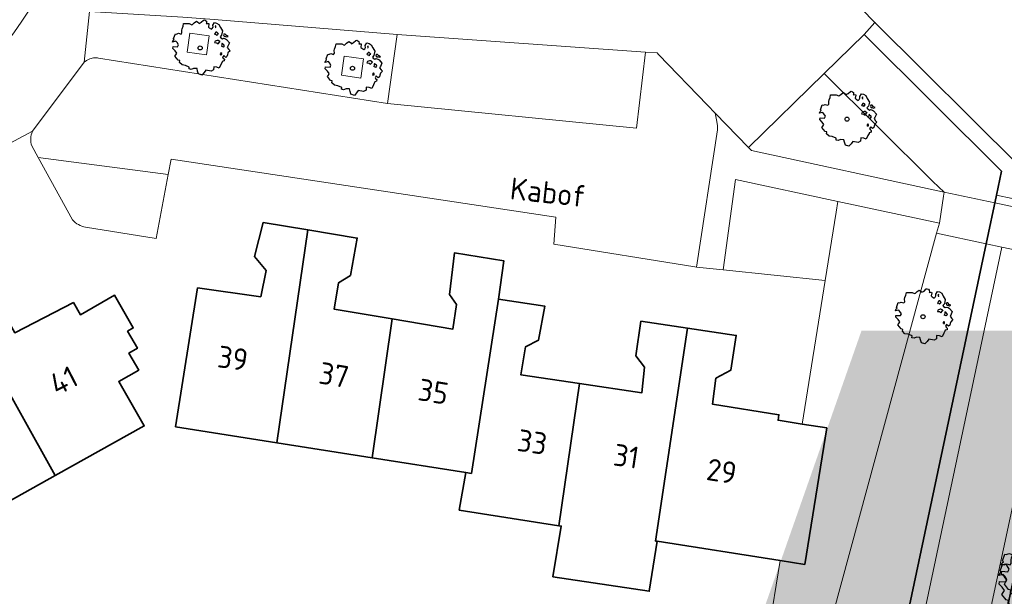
# Model space of a CAD drawing. Header units: metres. Extents: x 152391 to 157968, y 462336 to 467280.
# Tile 439 of 656: x 153880 to 153941, y 466449 to 466485. Entities that reach past the tile are written whole.
import ezdxf
from ezdxf.enums import TextEntityAlignment as Align

# ---------------------------------------------------------------- set-up
doc = ezdxf.new("R2010")
doc.units = ezdxf.units.M
doc.header["$LTSCALE"] = 0.75
doc.layers.get('0').update_dxf_attribs({"lineweight": 25})
for name, color, linetype, lineweight in [('B-GV-GR-BOOM-S', 252, 'Continuous', 25), ('B-WE-GK-BESCHOEIING-G', 251, 'GK-BESCHOEIING', 35), ('B-WE-GR-BEPLANTING_CULTUUR_BOSPLANTSOEN-GV', 251, 'Continuous', 18), ('B-WE-GR-BEPLANTING_CULTUUR_HEESTERS-GV', 251, 'Continuous', 18), ('B-WE-GR-GROENVOORZIENING-GV', 251, 'Continuous', 18), ('B-WE-GW-TALUD_KRUIN-G', 251, 'Continuous', 18), ('B-WE-KW-KUNSTWERK_DEK-GV', 5, 'Continuous', 18), ('B-WE-OG-BEBOUWING-GV', 6, 'Continuous', 35), ('B-WE-OG-BEBOUWING-T18', 1, 'Continuous', 18), ('B-WE-OG-TERREIN_CULTUURSCHEIDING-GV', 251, 'Continuous', 18), ('B-WE-OG-TOPOGRAFIE-T18', 1, 'Continuous', 18), ('B-WE-OG-WATER_MEER-GV', 251, 'Continuous', 18), ('B-WE-OG-WATER_SLOOT-GV', 251, 'Continuous', 18), ('B-WE-VH-VERHARDING_ASFALT-GV', 251, 'Continuous', 18), ('B-WE-VH-VERHARDING_BETONSTRAATSTEEN-GV', 251, 'Continuous', 18), ('B-WE-VH-VERHARDING_OPEN-GV', 251, 'Continuous', 18), ('B-WE-VH-VERHARDING_TEGEL-GV', 251, 'Continuous', 18)]:
    doc.layers.add(name, color=color, linetype=linetype, lineweight=lineweight)
doc.layers.add('X-XX-AL-TEKENBLAD_HULPLIJN-G', color=7, linetype='Continuous', lineweight=18, plot=False)
doc.styles.add('ARIAL', font='arialbd.ttf')
doc.styles.add('NLCS-ISO-M750-T18', font='NLCS-ISO.ttf', dxfattribs={"height": 1.35})
doc.linetypes.add('GK-BESCHOEIING', pattern='A,30,-5,[1,NLCS.SHX,S=1,R=0,X=0,Y=0],-5', length=40)

# ---------------------------------------------------------------- blocks, each defined once
blk = doc.blocks.new('SGR-BOOM_21_30')
at = {"linetype": 'Continuous'}
for p, q in [((-1.109, 1.187), (-1.051, 1.335)), ((-1.051, 1.335), (-1.016, 1.499)), ((-1.016, 1.499), (-0.668, 1.499)), ((-0.668, 1.499), (-0.516, 1.433)), ((-0.516, 1.433), (-0.47, 1.45)), ((-0.47, 1.45), (-0.365, 1.548)), ((-0.365, 1.548), (-0.226, 1.647)), ((-0.226, 1.647), (-0.133, 1.581)), ((-0.133, 1.581), (-0.063, 1.515)), ((-0.063, 1.515), (0.065, 1.581)), ((0.065, 1.581), (0.205, 1.712)), ((0.205, 1.712), (0.263, 1.729)), ((0.263, 1.729), (0.333, 1.696)), ((0.333, 1.696), (0.391, 1.647)), ((0.402, 1.532), (0.379, 1.499)), ((0.379, 1.499), (0.53, 1.515)), ((0.391, 1.647), (0.402, 1.532)), ((0.542, 1.483), (0.507, 1.285)), ((0.507, 1.285), (0.565, 1.236)), ((0.53, 1.515), (0.542, 1.483)), ((0.565, 1.236), (0.693, 1.154)), ((0.751, 1.203), (0.798, 1.285)), ((0.786, 1.4), (0.891, 1.565)), ((0.798, 1.285), (0.786, 1.4)), ((0.891, 1.565), (1.019, 1.532)), ((0.972, 1.368), (0.926, 1.335)), ((0.926, 1.335), (0.949, 1.253)), ((0.949, 1.253), (0.961, 1.236)), ((0.961, 1.269), (0.972, 1.368)), ((1.019, 1.532), (1.158, 1.45)), ((1.158, 1.45), (1.251, 1.269)), ((1.251, 1.269), (1.379, 1.055)), ((-1.633, 0.579), (-1.528, 0.875)), ((-1.528, 0.875), (-1.458, 0.858)), ((-1.458, 0.858), (-1.342, 0.908)), ((-1.342, 0.908), (-1.179, 0.858)), ((-1.179, 0.858), (-1.121, 0.924)), ((-1.133, 1.088), (-1.109, 1.187)), ((-1.121, 0.924), (-1.133, 1.088)), ((0.693, 1.154), (0.751, 1.203)), ((0.937, 0.908), (0.891, 0.875)), ((0.891, 0.875), (0.926, 0.825)), ((0.926, 0.825), (0.984, 0.842)), ((0.972, 0.973), (0.937, 0.908)), ((1.03, 0.973), (0.972, 0.973)), ((0.984, 0.842), (1.03, 0.776)), ((1.077, 0.94), (1.03, 0.973)), ((1.03, 0.776), (1.077, 0.842)), ((1.124, 0.875), (1.077, 0.94)), ((1.077, 0.842), (1.124, 0.875)), ((1.321, 0.793), (1.228, 0.694)), ((1.228, 0.694), (1.275, 0.628)), ((1.275, 0.628), (1.379, 0.563)), ((1.379, 1.055), (1.321, 0.793)), ((1.472, 0.858), (1.438, 0.809)), ((1.438, 0.809), (1.461, 0.743)), ((1.461, 0.743), (1.531, 0.694)), ((1.542, 0.858), (1.472, 0.858)), ((1.531, 0.727), (1.635, 0.678)), ((1.531, 0.694), (1.542, 0.727)), ((1.624, 0.76), (1.542, 0.858)), ((1.728, 0.71), (1.624, 0.76)), ((1.635, 0.678), (1.728, 0.71)), ((-1.703, 0.365), (-1.656, 0.48)), ((-1.493, 0.415), (-1.703, 0.365)), ((-1.679, -0.029), (-1.668, 0.086)), ((-1.668, 0.086), (-1.389, 0.07)), ((-1.656, 0.48), (-1.598, 0.53)), ((-1.598, 0.53), (-1.633, 0.579)), ((-1.423, 0.333), (-1.493, 0.415)), ((-1.33, 0.185), (-1.423, 0.333)), ((-1.389, 0.07), (-1.33, 0.185)), ((0.926, 0.415), (0.891, 0.333)), ((0.891, 0.333), (1.03, 0.316)), ((1.054, 0.464), (0.926, 0.415)), ((1.03, 0.316), (1.112, 0.251)), ((1.112, 0.464), (1.054, 0.464)), ((1.217, 0.398), (1.112, 0.464)), ((1.112, 0.251), (1.205, 0.365)), ((1.205, 0.365), (1.24, 0.415)), ((1.344, 0.185), (1.31, 0.103)), ((1.434, 0.049), (1.31, 0.103)), ((1.356, 0.3), (1.344, 0.234)), ((1.344, 0.234), (1.344, 0.185)), ((1.426, 0.234), (1.356, 0.3)), ((1.379, 0.563), (1.438, 0.595)), ((1.472, 0.201), (1.426, 0.234)), ((1.434, 0.049), (1.507, 0.136)), ((1.438, 0.595), (1.565, 0.563)), ((1.507, 0.136), (1.472, 0.201)), ((1.565, 0.563), (1.635, 0.513)), ((1.635, 0.513), (1.81, 0.316)), ((1.717, 0.103), (1.67, 0.037)), ((1.67, 0.037), (1.763, -0.094)), ((1.81, 0.316), (1.717, 0.103)), ((-1.54, -0.177), (-1.679, -0.029)), ((-1.551, -0.505), (-1.493, -0.423)), ((-1.354, -0.752), (-1.551, -0.505)), ((-1.435, -0.324), (-1.54, -0.177)), ((-1.493, -0.423), (-1.435, -0.324)), ((1.286, -0.292), (1.24, -0.357)), ((1.24, -0.357), (1.251, -0.423)), ((1.263, -0.423), (1.333, -0.407)), ((1.333, -0.341), (1.286, -0.292)), ((1.333, -0.407), (1.333, -0.341)), ((1.461, -0.472), (1.391, -0.587)), ((1.391, -0.587), (1.426, -0.637)), ((1.577, -0.587), (1.461, -0.472)), ((1.658, -0.522), (1.577, -0.587)), ((1.682, -0.423), (1.658, -0.522)), ((1.717, -0.308), (1.682, -0.423)), ((1.845, -0.177), (1.717, -0.308)), ((1.763, -0.094), (1.845, -0.177)), ((-1.249, -0.784), (-1.354, -0.752)), ((-1.272, -0.899), (-1.249, -0.784)), ((-1.109, -1.047), (-1.272, -0.899)), ((-0.912, -1.08), (-1.109, -1.047)), ((-0.668, -1.179), (-0.912, -1.08)), ((-0.679, -1.294), (-0.668, -1.179)), ((0.844, -1.162), (0.833, -1.359)), ((1.03, -1.179), (0.844, -1.162)), ((1.182, -1.244), (1.03, -1.179)), ((1.286, -1.014), (1.182, -1.244)), ((1.356, -0.883), (1.286, -1.014)), ((1.368, -0.834), (1.356, -0.883)), ((1.484, -0.801), (1.368, -0.834)), ((1.426, -0.637), (1.496, -0.702)), ((1.496, -0.702), (1.484, -0.801)), ((-0.551, -1.326), (-0.679, -1.294)), ((-0.4, -1.261), (-0.551, -1.326)), ((-0.191, -1.277), (-0.4, -1.261)), ((-0.156, -1.425), (-0.191, -1.277)), ((-0.133, -1.491), (-0.156, -1.425)), ((-0.098, -1.606), (-0.133, -1.491)), ((0.112, -1.671), (-0.098, -1.606)), ((0.251, -1.524), (0.112, -1.671)), ((0.356, -1.376), (0.251, -1.524)), ((0.682, -1.441), (0.356, -1.376)), ((0.833, -1.359), (0.682, -1.441))]:
    blk.add_line(p, q, dxfattribs=at)
blk.add_circle((0, 0), 0.126, dxfattribs=at)
blk = doc.blocks.new('SGR-BOOM_31_50')
at = {"linetype": 'Continuous'}
for p, q in [((-1.402, 1.78), (-1.355, 1.999)), ((-1.355, 1.999), (-0.89, 1.999)), ((-0.89, 1.999), (-0.688, 1.911)), ((-0.688, 1.911), (-0.626, 1.933)), ((-0.626, 1.933), (-0.487, 2.064)), ((-0.487, 2.064), (-0.301, 2.196)), ((-0.301, 2.196), (-0.177, 2.108)), ((-0.177, 2.108), (-0.084, 2.02)), ((-0.084, 2.02), (0.087, 2.108)), ((0.087, 2.108), (0.273, 2.283)), ((0.273, 2.283), (0.351, 2.305)), ((0.351, 2.305), (0.444, 2.261)), ((0.444, 2.261), (0.521, 2.196)), ((0.537, 2.042), (0.506, 1.999)), ((0.506, 1.999), (0.707, 2.02)), ((0.521, 2.196), (0.537, 2.042)), ((0.723, 1.977), (0.676, 1.714)), ((0.707, 2.02), (0.723, 1.977)), ((1.048, 1.867), (1.188, 2.086)), ((1.064, 1.714), (1.048, 1.867)), ((1.188, 2.086), (1.358, 2.042)), ((1.296, 1.823), (1.234, 1.78)), ((1.281, 1.692), (1.296, 1.823)), ((1.358, 2.042), (1.545, 1.933)), ((1.545, 1.933), (1.669, 1.692)), ((-1.572, 1.144), (-1.495, 1.232)), ((-1.51, 1.451), (-1.479, 1.582)), ((-1.495, 1.232), (-1.51, 1.451)), ((-1.479, 1.582), (-1.402, 1.78)), ((0.676, 1.714), (0.754, 1.648)), ((0.754, 1.648), (0.924, 1.539)), ((0.924, 1.539), (1.002, 1.604)), ((1.002, 1.604), (1.064, 1.714)), ((1.234, 1.78), (1.265, 1.67)), ((1.296, 1.298), (1.25, 1.21)), ((1.265, 1.67), (1.281, 1.648)), ((1.374, 1.298), (1.296, 1.298)), ((1.436, 1.254), (1.374, 1.298)), ((1.498, 1.166), (1.436, 1.254)), ((1.669, 1.692), (1.839, 1.407)), ((1.839, 1.407), (1.762, 1.057)), ((-2.27, 0.487), (-2.208, 0.641)), ((-2.208, 0.641), (-2.131, 0.706)), ((-2.177, 0.772), (-2.038, 1.166)), ((-2.131, 0.706), (-2.177, 0.772)), ((-2.038, 1.166), (-1.944, 1.144)), ((-1.944, 1.144), (-1.789, 1.21)), ((-1.789, 1.21), (-1.572, 1.144)), ((1.25, 1.21), (1.188, 1.166)), ((1.188, 1.166), (1.234, 1.101)), ((1.234, 1.101), (1.312, 1.122)), ((1.405, 0.619), (1.234, 0.553)), ((1.312, 1.122), (1.374, 1.035)), ((1.374, 1.035), (1.436, 1.122)), ((1.483, 0.619), (1.405, 0.619)), ((1.436, 1.122), (1.498, 1.166)), ((1.622, 0.531), (1.483, 0.619)), ((1.762, 1.057), (1.638, 0.925)), ((1.638, 0.925), (1.7, 0.838)), ((1.7, 0.838), (1.839, 0.75)), ((1.839, 0.75), (1.917, 0.794)), ((1.963, 1.144), (1.917, 1.079)), ((1.917, 1.079), (1.948, 0.991)), ((1.917, 0.794), (2.087, 0.75)), ((1.948, 0.991), (2.041, 0.925)), ((2.056, 1.144), (1.963, 1.144)), ((2.041, 0.969), (2.18, 0.903)), ((2.041, 0.925), (2.056, 0.969)), ((2.165, 1.013), (2.056, 1.144)), ((2.087, 0.75), (2.18, 0.684)), ((2.304, 0.947), (2.165, 1.013)), ((2.18, 0.903), (2.304, 0.947)), ((2.18, 0.684), (2.413, 0.422)), ((-1.991, 0.553), (-2.27, 0.487)), ((-2.239, -0.038), (-2.224, 0.115)), ((-2.224, 0.115), (-1.851, 0.093)), ((-1.898, 0.444), (-1.991, 0.553)), ((-1.774, 0.246), (-1.898, 0.444)), ((-1.851, 0.093), (-1.774, 0.246)), ((1.234, 0.553), (1.188, 0.444)), ((1.188, 0.444), (1.374, 0.422)), ((1.374, 0.422), (1.483, 0.334)), ((1.483, 0.334), (1.607, 0.487)), ((1.607, 0.487), (1.653, 0.553)), ((1.793, 0.246), (1.746, 0.137)), ((1.911, 0.065), (1.746, 0.137)), ((1.808, 0.4), (1.793, 0.312)), ((1.793, 0.312), (1.793, 0.246)), ((1.901, 0.312), (1.808, 0.4)), ((1.963, 0.268), (1.901, 0.312)), ((1.911, 0.065), (2.01, 0.181)), ((2.01, 0.181), (1.963, 0.268)), ((2.289, 0.137), (2.227, 0.049)), ((2.227, 0.049), (2.351, -0.126)), ((2.413, 0.422), (2.289, 0.137)), ((-2.053, -0.235), (-2.239, -0.038)), ((-2.069, -0.673), (-1.991, -0.564)), ((-1.913, -0.433), (-2.053, -0.235)), ((-1.991, -0.564), (-1.913, -0.433)), ((1.715, -0.389), (1.653, -0.476)), ((1.653, -0.476), (1.669, -0.564)), ((1.684, -0.564), (1.777, -0.542)), ((1.777, -0.454), (1.715, -0.389)), ((1.777, -0.542), (1.777, -0.454)), ((2.242, -0.564), (2.211, -0.695)), ((2.289, -0.411), (2.242, -0.564)), ((2.459, -0.235), (2.289, -0.411)), ((2.351, -0.126), (2.459, -0.235)), ((-1.805, -1.002), (-2.069, -0.673)), ((-1.665, -1.046), (-1.805, -1.002)), ((-1.696, -1.199), (-1.665, -1.046)), ((-1.479, -1.396), (-1.696, -1.199)), ((1.808, -1.177), (1.715, -1.352)), ((1.824, -1.112), (1.808, -1.177)), ((1.979, -1.068), (1.824, -1.112)), ((1.948, -0.63), (1.855, -0.783)), ((1.855, -0.783), (1.901, -0.849)), ((1.901, -0.849), (1.994, -0.936)), ((2.103, -0.783), (1.948, -0.63)), ((1.994, -0.936), (1.979, -1.068)), ((2.211, -0.695), (2.103, -0.783)), ((-1.216, -1.44), (-1.479, -1.396)), ((-0.89, -1.571), (-1.216, -1.44)), ((-0.906, -1.725), (-0.89, -1.571)), ((-0.735, -1.769), (-0.906, -1.725)), ((-0.533, -1.681), (-0.735, -1.769)), ((-0.254, -1.703), (-0.533, -1.681)), ((-0.208, -1.9), (-0.254, -1.703)), ((1.11, -1.812), (0.909, -1.922)), ((1.126, -1.55), (1.11, -1.812)), ((1.374, -1.571), (1.126, -1.55)), ((1.576, -1.659), (1.374, -1.571)), ((1.715, -1.352), (1.576, -1.659)), ((-0.177, -1.988), (-0.208, -1.9)), ((-0.13, -2.141), (-0.177, -1.988)), ((0.149, -2.229), (-0.13, -2.141)), ((0.335, -2.031), (0.149, -2.229)), ((0.475, -1.834), (0.335, -2.031)), ((0.909, -1.922), (0.475, -1.834))]:
    blk.add_line(p, q, dxfattribs=at)
blk.add_circle((0, 0), 0.169, dxfattribs=at)

msp = doc.modelspace()

# ---------------------------------------------------------------- linework, layer by layer
at = {"layer": 'B-WE-GK-BESCHOEIING-G'}
for points in [[(153927.701, 466488.289), (153928.418, 466488.987), (153932.524, 466484.769), (153931.854, 466484.024)], [(153931.854, 466484.024), (153940.328, 466475.588), (153940.014, 466474.108)], [(153939.379, 466471.113), (153940.014, 466474.108)], [(153939.379, 466471.113), (153933.33, 466442.584), (153939.103, 466441.22), (153945.257, 466469.873)]]:
    msp.add_lwpolyline(points, dxfattribs=at)
at = {"layer": 'B-WE-GR-BEPLANTING_CULTUUR_BOSPLANTSOEN-GV'}
msp.add_lwpolyline([(153927.269, 466438.473), (153936.329, 466471.757), (153936.499, 466472.379), (153930.233, 466473.717), (153930.128, 466473.066), (153929.449, 466468.849), (153928.022, 466459.985), (153929.543, 466459.744), (153928.187, 466451.32), (153926.666, 466451.56), (153925.235, 466442.674), (153889.314, 466448.329), (153859.683, 466432.001)], dxfattribs=at)
at = {"layer": 'B-WE-GR-BEPLANTING_CULTUUR_HEESTERS-GV'}
msp.add_lwpolyline([(153929.449, 466468.849), (153930.128, 466473.066), (153930.233, 466473.717), (153923.909, 466475.067), (153923.16, 466469.5)], close=True, dxfattribs=at)
at = {"layer": 'B-WE-GR-GROENVOORZIENING-GV'}
for points in [[(153890.243, 466484.114), (153890.077, 466482.926), (153891.266, 466482.76), (153891.432, 466483.949)], [(153899.763, 466482.693), (153899.598, 466481.505), (153900.786, 466481.339), (153900.952, 466482.527)]]:
    msp.add_lwpolyline(points, close=True, dxfattribs=at)
at = {"layer": 'B-WE-GW-TALUD_KRUIN-G'}
msp.add_lwpolyline([(153924.711, 466477.058), (153924.898, 466476.864), (153936.691, 466474.313), (153936.798, 466474.29)], dxfattribs=at)
at = {"layer": 'B-WE-KW-KUNSTWERK_DEK-GV'}
msp.add_lwpolyline([(153939.913, 466473.633), (153936.798, 466474.29), (153936.761, 466474.054), (153936.499, 466472.379), (153936.329, 466471.757), (153939.379, 466471.113), (153940.357, 466470.906), (153942.618, 466470.43), (153944.278, 466470.08), (153945.257, 466469.873), (153948.354, 466469.22), (153948.46, 466469.827), (153948.878, 466471.738), (153948.708, 466471.777), (153945.798, 466472.391)], close=True, dxfattribs=at)
at = {"layer": 'B-WE-OG-BEBOUWING-GV'}
for points in [[(153895.617, 466458.834), (153897.517, 466471.962), (153894.757, 466472.417), (153894.229, 466470.33), (153894.955, 466469.458), (153894.612, 466467.845), (153890.722, 466468.384), (153889.359, 466459.824)], [(153897.517, 466471.962), (153895.617, 466458.834), (153901.502, 466457.903), (153902.718, 466466.473), (153899.152, 466467.071), (153899.42, 466468.708), (153900.153, 466469.16), (153900.568, 466471.459)], [(153901.502, 466457.903), (153907.28, 466456.989), (153907.62, 466456.935), (153909.295, 466467.699), (153909.622, 466470.048), (153906.579, 466470.552), (153906.265, 466467.978), (153906.704, 466467.367), (153906.473, 466465.843), (153902.718, 466466.473)], [(153875.492, 466468.343), (153881.926, 466456.804), (153887.43, 466459.873), (153885.851, 466462.615), (153887.082, 466463.321), (153886.482, 466464.367), (153887.002, 466464.665), (153886.401, 466465.713), (153886.751, 466465.914), (153885.588, 466467.941), (153883.485, 466466.735), (153883.055, 466467.484), (153879.436, 466465.622), (153878.724, 466466.902), (153879.113, 466467.78), (153878.02, 466469.73)], [(153872.348, 466461.609), (153876.627, 466453.849), (153881.926, 466456.804), (153875.492, 466468.343), (153872.842, 466466.89), (153873.999, 466464.829), (153874.798, 466464.749), (153875.598, 466463.396)], [(153913.016, 466453.709), (153914.287, 466462.483), (153910.659, 466463.031), (153910.964, 466464.756), (153911.747, 466465.158), (153912.138, 466467.27), (153909.295, 466467.699), (153907.62, 466456.935), (153907.28, 466456.989), (153906.865, 466454.677)], [(153914.287, 466462.483), (153913.016, 466453.709), (153913.161, 466453.686), (153912.649, 466450.559), (153918.595, 466449.666), (153919.073, 466452.755), (153918.983, 466452.769), (153920.947, 466465.9), (153918.074, 466466.325), (153917.758, 466464.188), (153918.309, 466463.502), (153918.128, 466461.903)], [(153920.947, 466465.9), (153918.983, 466452.769), (153919.073, 466452.755), (153926.666, 466451.56), (153928.187, 466451.32), (153929.543, 466459.744), (153928.022, 466459.985), (153926.54, 466460.22), (153926.596, 466460.565), (153922.493, 466461.216), (153922.711, 466462.815), (153923.619, 466463.305), (153923.96, 466465.454)]]:
    msp.add_lwpolyline(points, close=True, dxfattribs=at)
at = {"layer": 'B-WE-OG-TERREIN_CULTUURSCHEIDING-GV'}
msp.add_lwpolyline([(153936.101, 466474.945), (153929.392, 466481.624), (153924.711, 466477.058), (153924.898, 466476.864), (153936.691, 466474.313), (153936.798, 466474.29)], close=True, dxfattribs=at)
at = {"layer": 'B-WE-OG-WATER_MEER-GV'}
for points in [[(153925.657, 466490.389), (153927.701, 466488.289), (153928.418, 466488.987), (153932.524, 466484.769), (153941.419, 466475.914)], [(153940.992, 466473.9), (153940.014, 466474.108), (153939.913, 466473.633), (153939.511, 466471.735), (153939.379, 466471.113), (153940.357, 466470.906), (153942.618, 466470.43)]]:
    msp.add_lwpolyline(points, dxfattribs=at)
at = {"layer": 'B-WE-OG-WATER_SLOOT-GV'}
for points in [[(153931.854, 466484.024), (153940.328, 466475.588), (153940.014, 466474.108), (153940.992, 466473.9), (153941.419, 466475.914), (153932.524, 466484.769)], [(153940.014, 466474.108), (153940.328, 466475.588), (153931.854, 466484.024), (153929.392, 466481.624), (153936.101, 466474.945), (153936.798, 466474.29), (153939.913, 466473.633)], [(153936.798, 466474.29), (153936.761, 466474.054), (153936.499, 466472.379), (153936.329, 466471.757), (153939.379, 466471.113), (153939.511, 466471.735), (153939.913, 466473.633)], [(153940.357, 466470.906), (153939.379, 466471.113), (153933.33, 466442.584), (153939.103, 466441.22), (153945.257, 466469.873), (153944.278, 466470.08), (153938.339, 466442.428), (153934.511, 466443.332)], [(153944.278, 466470.08), (153942.618, 466470.43), (153940.357, 466470.906), (153934.511, 466443.332), (153938.339, 466442.428)]]:
    msp.add_lwpolyline(points, close=True, dxfattribs=at)
for points in [[(153936.329, 466471.757), (153927.269, 466438.473)], [(153931.408, 466434.993), (153939.342, 466433.152), (153946.503, 466459.336), (153948.575, 466469.173), (153948.354, 466469.22), (153945.257, 466469.873), (153939.103, 466441.22), (153933.33, 466442.584), (153939.379, 466471.113), (153936.329, 466471.757)]]:
    msp.add_lwpolyline(points, dxfattribs=at)
at = {"layer": 'B-WE-VH-VERHARDING_ASFALT-GV'}
msp.add_lwpolyline([(153864.39, 466471.587, 0.157556), (153881.376, 466487.313)], format="xyb", dxfattribs=at)
at = {"layer": 'B-WE-VH-VERHARDING_BETONSTRAATSTEEN-GV'}
msp.add_lwpolyline([(153903.034, 466484.02), (153902.447, 466479.776), (153917.802, 466478.238), (153918.358, 466482.938)], close=True, dxfattribs=at)
for points in [[(153880.479, 466477.15), (153880.869, 466476.443), (153888.907, 466475.376), (153889.087, 466476.341), (153912.83, 466472.753), (153912.712, 466471.09), (153921.401, 466469.682), (153921.517, 466469.67), (153922.798, 466478.131), (153922.811, 466478.411), (153922.745, 466478.756), (153922.665, 466479.173), (153922.189, 466479.665), (153919.158, 466482.799), (153919.073, 466482.887), (153918.358, 466482.938)], [(153918.358, 466482.938), (153917.802, 466478.238), (153902.447, 466479.776), (153884.611, 466482.56), (153884.536, 466482.576), (153884.505, 466482.577), (153884.3, 466482.58), (153884.073, 466482.531), (153883.864, 466482.429), (153883.713, 466482.309), (153880.526, 466478.05)], [(153888.907, 466475.376), (153880.869, 466476.443), (153882.999, 466472.58)], [(153883.802, 466472.142), (153888.17, 466471.435), (153888.907, 466475.376)]]:
    msp.add_lwpolyline(points, dxfattribs=at)
for points in [[(153880.526, 466478.05, 0.185514), (153880.479, 466477.15)], [(153882.999, 466472.58, 0.176599), (153883.802, 466472.142)]]:
    msp.add_lwpolyline(points, format="xyb", dxfattribs=at)
at = {"layer": 'B-WE-VH-VERHARDING_OPEN-GV'}
msp.add_lwpolyline([(153939.379, 466471.113), (153940.357, 466470.906), (153942.618, 466470.43), (153944.278, 466470.08), (153945.257, 466469.873), (153948.354, 466469.22), (153948.46, 466469.827), (153948.878, 466471.738), (153948.708, 466471.777), (153945.798, 466472.391), (153939.913, 466473.633), (153936.798, 466474.29), (153936.761, 466474.054), (153936.499, 466472.379), (153936.329, 466471.757)], close=True, dxfattribs=at)
at = {"layer": 'B-WE-VH-VERHARDING_TEGEL-GV'}
msp.add_lwpolyline([(153856.673, 466465.111), (153861.951, 466467.951), (153872.392, 466473.707), (153880.526, 466478.05), (153883.713, 466482.309), (153884.051, 466485.434), (153881.376, 466487.313)], dxfattribs=at)
msp.add_lwpolyline([(153881.376, 466487.313, -0.157556), (153864.39, 466471.587)], format="xyb", dxfattribs=at)
for points in [[(153884.051, 466485.434), (153883.713, 466482.309), (153883.864, 466482.429), (153884.073, 466482.531), (153884.3, 466482.58), (153884.505, 466482.577), (153884.536, 466482.576), (153884.611, 466482.56), (153902.447, 466479.776), (153903.034, 466484.02), (153891.733, 466484.951), (153889.8, 466485.094)], [(153890.243, 466484.114), (153891.432, 466483.949), (153891.266, 466482.76), (153890.077, 466482.926)], [(153899.763, 466482.693), (153900.952, 466482.527), (153900.786, 466481.339), (153899.598, 466481.505)], [(153936.761, 466474.054), (153936.798, 466474.29), (153936.691, 466474.313), (153924.898, 466476.864), (153924.711, 466477.058), (153922.665, 466479.173), (153922.745, 466478.756), (153922.811, 466478.411), (153922.798, 466478.131), (153921.517, 466469.67), (153923.16, 466469.5), (153923.909, 466475.067), (153930.233, 466473.717), (153936.499, 466472.379)]]:
    msp.add_lwpolyline(points, close=True, dxfattribs=at)

# ---------------------------------------------------------------- block references
at = {"layer": 'B-GV-GR-BOOM-S', "transparency": 33554559}
for name, p in [('SGR-BOOM_21_30', (153890.874, 466483.194)), ('SGR-BOOM_21_30', (153900.28, 466481.94)), ('SGR-BOOM_21_30', (153930.8, 466478.8)), ('SGR-BOOM_21_30', (153935.485, 466466.608)), ('SGR-BOOM_31_50', (153942.578, 466450.784)), ('SGR-BOOM_31_50', (153942.431, 466450.148))]:
    msp.add_blockref(name, p, dxfattribs=at)

# ---------------------------------------------------------------- texts
at = {"layer": 'B-WE-OG-BEBOUWING-T18', "style": 'NLCS-ISO-M750-T18'}
for s, rotation, p in [('39', 352.1, (153892.896, 466464.045)), ('41', 27.3, (153882.447, 466462.673)), ('37', 350.5, (153899.135, 466463.018)), ('35', 350.5, (153905.267, 466461.989)), ('33', 351.4, (153911.375, 466458.877)), ('31', 351.4, (153917.182, 466458.001)), ('29', 351, (153923.065, 466457.075))]:
    msp.add_text(s, height=1.35, rotation=rotation, dxfattribs=at).set_placement(p, align=Align.MIDDLE)
at = {"layer": 'B-WE-OG-TOPOGRAFIE-T18', "style": 'NLCS-ISO-M750-T18'}
msp.add_text('Kabof', height=1.35, rotation=353.7, dxfattribs=at).set_placement((153912.346, 466474.286), align=Align.MIDDLE)
at = {"layer": 'X-XX-AL-TEKENBLAD_HULPLIJN-G', "style": 'ARIAL'}
msp.add_text('A', height=100, dxfattribs=at).set_placement((153893.158, 466365.753))

doc.saveas('drawing.dxf')
